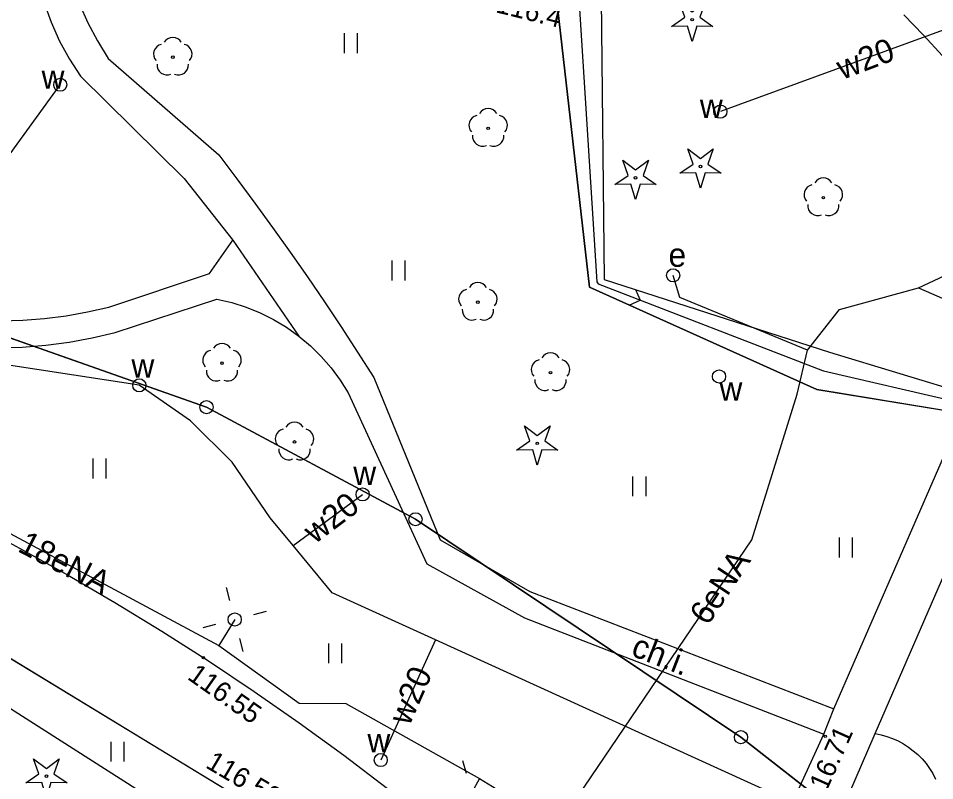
# Model space of a CAD drawing. Extents: x 6434771 to 6436222, y 5663454 to 5664782.
# Drawn here: x 6435546.87 to 6435581.67, y 5664235.37 to 5664264.32 of the extents above; entities that cross this region are included whole.
import ezdxf

# ---------------------------------------------------------------- set-up
doc = ezdxf.new("R2010")
doc.units = 0
for name, color, linetype in [('Warstwa 1', 7, 'Continuous'), ('Warstwa 10', 7, 'Continuous'), ('Warstwa 11', 7, 'Continuous'), ('Warstwa 12', 7, 'Continuous'), ('Warstwa 13', 7, 'Continuous'), ('Warstwa 2', 7, 'Continuous'), ('Warstwa 25', 7, 'Continuous'), ('Warstwa 4', 7, 'Continuous'), ('Warstwa 5', 7, 'Continuous'), ('Warstwa 6', 7, 'Continuous'), ('Warstwa 9', 7, 'Continuous')]:
    doc.layers.add(name, color=color, linetype=linetype)

msp = doc.modelspace()

# ---------------------------------------------------------------- linework, layer by layer
at = {"layer": 'Warstwa 1'}
for p, q in [((6435518.433, 5664262.101), (6435554.013, 5664249.551)), ((6435518.433, 5664262.101), (6435554.013, 5664249.551)), ((6435554.013, 5664249.551), (6435561.953, 5664245.295)), ((6435554.013, 5664249.551), (6435561.953, 5664245.295)), ((6435561.953, 5664245.295), (6435574.313, 5664237.016)), ((6435561.953, 5664245.295), (6435574.313, 5664237.016)), ((6435574.313, 5664237.016), (6435581.318, 5664231.541)), ((6435574.313, 5664237.016), (6435581.318, 5664231.541))]:
    msp.add_line(p, q, dxfattribs=at)
at = {"layer": 'Warstwa 10'}
for points in [[(6435571.677, 5664264.014), (6435572.179, 5664264.361), (6435571.977, 5664264.937), (6435572.462, 5664264.567), (6435572.947, 5664264.937), (6435572.745, 5664264.361), (6435573.247, 5664264.014), (6435572.637, 5664264.028), (6435572.462, 5664263.444), (6435572.287, 5664264.028)], [(6435571.99, 5664258.44), (6435572.492, 5664258.787), (6435572.29, 5664259.363), (6435572.775, 5664258.993), (6435573.26, 5664259.363), (6435573.058, 5664258.787), (6435573.56, 5664258.44), (6435572.95, 5664258.454), (6435572.775, 5664257.87), (6435572.6, 5664258.454)], [(6435569.525, 5664258.01), (6435570.027, 5664258.357), (6435569.825, 5664258.933), (6435570.31, 5664258.563), (6435570.795, 5664258.933), (6435570.593, 5664258.357), (6435571.095, 5664258.01), (6435570.485, 5664258.024), (6435570.31, 5664257.44), (6435570.135, 5664258.024)], [(6435565.793, 5664247.924), (6435566.295, 5664248.271), (6435566.093, 5664248.847), (6435566.578, 5664248.477), (6435567.063, 5664248.847), (6435566.861, 5664248.271), (6435567.363, 5664247.924), (6435566.753, 5664247.938), (6435566.578, 5664247.354), (6435566.403, 5664247.938)], [(6435547.149, 5664235.279), (6435547.651, 5664235.626), (6435547.449, 5664236.202), (6435547.934, 5664235.832), (6435548.419, 5664236.202), (6435548.217, 5664235.626), (6435548.719, 5664235.279), (6435548.109, 5664235.293), (6435547.934, 5664234.709), (6435547.759, 5664235.293)]]:
    msp.add_lwpolyline(points, close=True, dxfattribs=at)
for centre, radius in [((6435572.462, 5664264.269), 0.05), ((6435572.775, 5664258.695), 0.05), ((6435570.31, 5664258.265), 0.05), ((6435554.013, 5664249.551), 0.25), ((6435554.013, 5664249.551), 0.25), ((6435566.578, 5664248.179), 0.05), ((6435561.953, 5664245.295), 0.25), ((6435561.953, 5664245.295), 0.25), ((6435574.313, 5664237.016), 0.25), ((6435574.313, 5664237.016), 0.25), ((6435547.934, 5664235.534), 0.05)]:
    msp.add_circle(centre, radius, dxfattribs=at)
at = {"layer": 'Warstwa 11'}
for centre in [(6435552.734, 5664262.847), (6435564.712, 5664260.142), (6435577.441, 5664257.509), (6435564.322, 5664253.537), (6435554.604, 5664251.224), (6435567.08, 5664250.863), (6435557.358, 5664248.231)]:
    msp.add_circle(centre, 0.05, dxfattribs=at)
for centre, start, end in [((6435552.377, 5664262.963), 102.1471, 221.8529), ((6435552.734, 5664263.222), 30.1471, 149.8529), ((6435553.091, 5664262.963), 318.1471, 77.8529), ((6435552.514, 5664262.544), 174.1471, 293.8529), ((6435552.954, 5664262.544), 246.1471, 5.8529), ((6435564.712, 5664260.517), 30.1471, 149.8529), ((6435564.355, 5664260.258), 102.1471, 221.8529), ((6435565.069, 5664260.258), 318.1471, 77.8529), ((6435564.492, 5664259.839), 174.1471, 293.8529), ((6435564.932, 5664259.839), 246.1471, 5.8529), ((6435577.441, 5664257.884), 30.1471, 149.8529), ((6435577.084, 5664257.625), 102.1471, 221.8529), ((6435577.798, 5664257.625), 318.1471, 77.8529), ((6435577.221, 5664257.206), 174.1471, 293.8529), ((6435577.661, 5664257.206), 246.1471, 5.8529), ((6435564.322, 5664253.912), 30.1471, 149.8529), ((6435563.965, 5664253.653), 102.1471, 221.8529), ((6435564.679, 5664253.653), 318.1471, 77.8529), ((6435564.102, 5664253.234), 174.1471, 293.8529), ((6435564.542, 5664253.234), 246.1471, 5.8529), ((6435554.604, 5664251.599), 30.1471, 149.8529), ((6435554.247, 5664251.34), 102.1471, 221.8529), ((6435554.961, 5664251.34), 318.1471, 77.8529), ((6435567.08, 5664251.238), 30.1471, 149.8529), ((6435566.723, 5664250.979), 102.1471, 221.8529), ((6435567.437, 5664250.979), 318.1471, 77.8529), ((6435554.384, 5664250.921), 174.1471, 293.8529), ((6435554.824, 5664250.921), 246.1471, 5.8529), ((6435566.86, 5664250.56), 174.1471, 293.8529), ((6435567.3, 5664250.56), 246.1471, 5.8529), ((6435557.001, 5664248.347), 102.1471, 221.8529), ((6435557.358, 5664248.606), 30.1471, 149.8529), ((6435557.715, 5664248.347), 318.1471, 77.8529), ((6435557.138, 5664247.928), 174.1471, 293.8529), ((6435557.578, 5664247.928), 246.1471, 5.8529)]:
    msp.add_arc(centre, 0.375, start, end, dxfattribs=at)
at = {"layer": 'Warstwa 12'}
for points in [[(6435503.249, 5664267.763), (6435514.923, 5664246.142), (6435515.125, 5664245.757), (6435515.683, 5664245.762), (6435521.734, 5664245.296), (6435535.424, 5664243.314), (6435546.097, 5664238.403), (6435561.446, 5664228.608), (6435561.622, 5664228.402), (6435565.561, 5664223.816), (6435577.417, 5664209.906), (6435585.662, 5664200.753), (6435585.823, 5664200.227), (6435585.985, 5664199.701), (6435588.86, 5664190.319)], [(6435590.927, 5664208.184), (6435580.586, 5664228.87), (6435579.576, 5664233.032), (6435562.717, 5664240.716), (6435558.789, 5664242.503), (6435557.3, 5664244.301), (6435556.433, 5664245.352), (6435554.988, 5664247.459), (6435553.407, 5664249.038), (6435551.463, 5664250.382), (6435545.075, 5664251.369), (6435544.348, 5664253.268), (6435543.274, 5664254.661), (6435541.054, 5664255.508), (6435538.039, 5664255.904), (6435534.821, 5664256.903), (6435531.238, 5664257.526), (6435528.845, 5664258.105), (6435526.811, 5664260.27), (6435523.322, 5664262.842), (6435522.084, 5664264.677), (6435521.377, 5664265.726), (6435520.589, 5664267.575)], [(6435583.585, 5664264.455), (6435573.53, 5664260.776)], [(6435543.274, 5664254.661), (6435548.461, 5664261.798)], [(6435581.06, 5664254.085), (6435588.251, 5664257.448)], [(6435576.841, 5664251.716), (6435571.995, 5664253.714), (6435571.735, 5664254.557)], [(6435576.841, 5664251.716), (6435578.06, 5664253.261), (6435581.06, 5664254.085)], [(6435581.06, 5664254.085), (6435583.925, 5664252.83)], [(6435567.342, 5664233.63), (6435574.724, 5664244.511), (6435576.441, 5664250.05), (6435576.841, 5664251.716)], [(6435532.461, 5664251.101), (6435541.875, 5664247.267), (6435554.484, 5664240.505), (6435557.528, 5664238.308), (6435559.308, 5664238.297), (6435564.384, 5664235.445), (6435567.342, 5664233.63)], [(6435557.3, 5664244.301), (6435559.944, 5664246.239)], [(6435555.086, 5664241.488), (6435554.484, 5664240.505)], [(6435562.717, 5664240.716), (6435560.632, 5664236.151)], [(6435564.384, 5664235.445), (6435564.097, 5664234.919)]]:
    msp.add_lwpolyline(points, dxfattribs=at)
at = {"layer": 'Warstwa 2'}
msp.add_lwpolyline([(6435494.106, 5664317.128), (6435480.382, 5664311.084), (6435499.41, 5664262.791), (6435503.166, 5664264.146), (6435505.239, 5664258.58), (6435506.288, 5664256.838), (6435505.249, 5664256.13), (6435506.734, 5664254.032), (6435507.874, 5664254.848), (6435511.306, 5664250.017), (6435523.302, 5664248.812), (6435534.815, 5664245.623), (6435545.714, 5664240.531), (6435555.969, 5664234.297), (6435564.862, 5664226.159), (6435575.143, 5664213.805)], dxfattribs=at)
msp.add_circle((6435555.086, 5664241.488), 0.25, dxfattribs=at)
at = {"layer": 'Warstwa 25'}
for centre in [(6435553.899, 5664240.042), (6435577.513, 5664237.053)]:
    msp.add_circle(centre, 0.045, dxfattribs=at)
at = {"layer": 'Warstwa 4'}
for points in [[(6435554.899, 5664242.214), (6435554.775, 5664242.699)], [(6435555.812, 5664241.675), (6435556.297, 5664241.799)], [(6435554.36, 5664241.301), (6435553.875, 5664241.177)], [(6435555.273, 5664240.762), (6435555.397, 5664240.277)], [(6435563.887, 5664235.639), (6435563.747, 5664236.119)]]:
    msp.add_lwpolyline(points, dxfattribs=at)
for centre in [(6435548.461, 5664261.798), (6435573.53, 5664260.776), (6435571.735, 5664254.557), (6435573.479, 5664250.716), (6435551.463, 5664250.382), (6435559.944, 5664246.239), (6435560.632, 5664236.151)]:
    msp.add_circle(centre, 0.25, dxfattribs=at)
at = {"layer": 'Warstwa 5'}
for p, q in [((6435567.312, 5664265.101), (6435568.559, 5664254.106)), ((6435549.189, 5664264.864), (6435549.504, 5664264.149)), ((6435549.504, 5664264.149), (6435549.87, 5664263.46)), ((6435559.254, 5664263.002), (6435559.254, 5664263.752)), ((6435559.754, 5664263.002), (6435559.754, 5664263.752)), ((6435549.87, 5664263.46), (6435550.283, 5664262.797)), ((6435550.283, 5664262.797), (6435554.479, 5664259.136)), ((6435554.479, 5664259.136), (6435555.17, 5664258.223)), ((6435555.17, 5664258.223), (6435555.853, 5664257.302)), ((6435555.853, 5664257.302), (6435556.526, 5664256.375)), ((6435556.526, 5664256.375), (6435557.19, 5664255.441)), ((6435557.19, 5664255.441), (6435557.845, 5664254.501)), ((6435561.063, 5664254.367), (6435561.063, 5664255.117)), ((6435561.563, 5664254.367), (6435561.563, 5664255.117)), ((6435557.845, 5664254.501), (6435558.49, 5664253.554)), ((6435568.559, 5664254.106), (6435577.193, 5664250.221)), ((6435550.547, 5664252.393), (6435554.413, 5664253.656)), ((6435554.413, 5664253.656), (6435554.972, 5664253.527)), ((6435558.49, 5664253.554), (6435559.125, 5664252.6)), ((6435554.972, 5664253.527), (6435555.519, 5664253.354)), ((6435555.519, 5664253.354), (6435556.052, 5664253.139)), ((6435556.052, 5664253.139), (6435556.565, 5664252.882)), ((6435556.565, 5664252.882), (6435557.057, 5664252.586)), ((6435557.057, 5664252.586), (6435557.524, 5664252.252)), ((6435559.125, 5664252.6), (6435559.751, 5664251.64)), ((6435548.798, 5664252.02), (6435549.677, 5664252.183)), ((6435549.677, 5664252.183), (6435550.547, 5664252.393)), ((6435557.524, 5664252.252), (6435557.963, 5664251.883)), ((6435546.125, 5664251.815), (6435547.019, 5664251.836)), ((6435547.019, 5664251.836), (6435547.911, 5664251.904)), ((6435547.911, 5664251.904), (6435548.798, 5664252.02)), ((6435557.963, 5664251.883), (6435558.371, 5664251.48)), ((6435558.371, 5664251.48), (6435558.747, 5664251.046)), ((6435559.751, 5664251.64), (6435560.367, 5664250.674)), ((6435558.747, 5664251.046), (6435559.087, 5664250.583)), ((6435559.087, 5664250.583), (6435559.39, 5664250.096)), ((6435560.367, 5664250.674), (6435562.893, 5664244.514)), ((6435559.39, 5664250.096), (6435562.382, 5664243.6)), ((6435577.193, 5664250.221), (6435582.723, 5664249.315)), ((6435577.837, 5664238.093), (6435582.723, 5664249.315)), ((6435579.406, 5664237.154), (6435584.395, 5664248.664)), ((6435549.705, 5664246.848), (6435549.705, 5664247.598)), ((6435550.205, 5664246.848), (6435550.205, 5664247.598)), ((6435570.211, 5664246.175), (6435570.211, 5664246.925)), ((6435570.711, 5664246.175), (6435570.711, 5664246.925)), ((6435545.378, 5664245.026), (6435546.907, 5664244.197)), ((6435562.893, 5664244.514), (6435566.29, 5664242.553)), ((6435578.049, 5664243.848), (6435578.049, 5664244.598)), ((6435578.549, 5664243.848), (6435578.549, 5664244.598)), ((6435546.907, 5664244.197), (6435548.734, 5664243.182)), ((6435562.382, 5664243.6), (6435566.088, 5664241.555)), ((6435548.734, 5664243.182), (6435550.539, 5664242.13)), ((6435566.29, 5664242.553), (6435577.837, 5664238.093)), ((6435550.539, 5664242.13), (6435552.324, 5664241.042)), ((6435566.088, 5664241.555), (6435577.465, 5664237.128)), ((6435552.324, 5664241.042), (6435554.085, 5664239.919)), ((6435545.714, 5664240.531), (6435555.969, 5664234.297)), ((6435558.655, 5664239.828), (6435558.655, 5664240.578)), ((6435559.155, 5664239.828), (6435559.155, 5664240.578)), ((6435554.085, 5664239.919), (6435555.824, 5664238.759)), ((6435555.824, 5664238.759), (6435557.539, 5664237.565)), ((6435557.539, 5664237.565), (6435559.229, 5664236.336)), ((6435550.39, 5664236.096), (6435550.39, 5664236.846)), ((6435550.89, 5664236.096), (6435550.89, 5664236.846)), ((6435571.992, 5664225.303), (6435577.465, 5664237.128)), ((6435579.406, 5664237.154), (6435579.632, 5664237.11)), ((6435579.632, 5664237.11), (6435579.853, 5664237.049)), ((6435579.853, 5664237.049), (6435580.069, 5664236.971)), ((6435580.069, 5664236.971), (6435580.279, 5664236.877)), ((6435580.279, 5664236.877), (6435580.481, 5664236.768)), ((6435580.481, 5664236.768), (6435580.675, 5664236.644)), ((6435580.675, 5664236.644), (6435580.858, 5664236.506)), ((6435580.858, 5664236.506), (6435581.031, 5664236.355)), ((6435559.229, 5664236.336), (6435560.894, 5664235.074)), ((6435581.031, 5664236.355), (6435581.192, 5664236.191)), ((6435581.192, 5664236.191), (6435581.34, 5664236.015)), ((6435581.34, 5664236.015), (6435581.474, 5664235.829)), ((6435581.474, 5664235.829), (6435581.594, 5664235.633)), ((6435581.594, 5664235.633), (6435581.699, 5664235.429))]:
    msp.add_line(p, q, dxfattribs=at)
at = {"layer": 'Warstwa 6'}
for points in [[(6435669.714, 5664398.133), (6435626.601, 5664379.073), (6435585.238, 5664360.761), (6435534.934, 5664338.266), (6435489.214, 5664318.618), (6435505.839, 5664297.445), (6435516.772, 5664263.761), (6435518.433, 5664262.101), (6435554.013, 5664249.551), (6435561.953, 5664245.295), (6435574.313, 5664237.016), (6435581.318, 5664231.541), (6435588.053, 5664225.31), (6435594.018, 5664218.257), (6435602.285, 5664199.677), (6435608.056, 5664201.368), (6435612.187, 5664201.418), (6435615.525, 5664200.428), (6435624.054, 5664187.035), (6435633.847, 5664173.156), (6435637.993, 5664164.536), (6435641.674, 5664152.161), (6435642.6, 5664149.34), (6435652.786, 5664133.167)], [(6435652.786, 5664133.167), (6435642.6, 5664149.34), (6435641.674, 5664152.161), (6435637.993, 5664164.536), (6435633.847, 5664173.156), (6435624.054, 5664187.035), (6435615.525, 5664200.428), (6435612.187, 5664201.418), (6435608.056, 5664201.368), (6435602.285, 5664199.677), (6435594.018, 5664218.257), (6435588.053, 5664225.31), (6435581.318, 5664231.541), (6435574.313, 5664237.016), (6435561.953, 5664245.295), (6435554.013, 5664249.551), (6435518.433, 5664262.101), (6435516.772, 5664263.761), (6435505.839, 5664297.445), (6435453.652, 5664270.705)]]:
    msp.add_lwpolyline(points, dxfattribs=at)
at = {"layer": 'Warstwa 9'}
for p, q in [((6435568.157, 5664265.083), (6435568.835, 5664254.308)), ((6435547.851, 5664264.907), (6435548.114, 5664264.171)), ((6435549.189, 5664264.864), (6435549.504, 5664264.149)), ((6435580.5, 5664264.453), (6435581.244, 5664263.684)), ((6435548.114, 5664264.171), (6435548.433, 5664263.459)), ((6435549.504, 5664264.149), (6435549.87, 5664263.46)), ((6435581.244, 5664263.684), (6435581.967, 5664262.894)), ((6435548.433, 5664263.459), (6435548.808, 5664262.773)), ((6435549.87, 5664263.46), (6435550.283, 5664262.797)), ((6435548.808, 5664262.773), (6435549.235, 5664262.119)), ((6435550.283, 5664262.797), (6435554.479, 5664259.136)), ((6435549.235, 5664262.119), (6435553.168, 5664258.232)), ((6435554.479, 5664259.136), (6435555.17, 5664258.223)), ((6435553.168, 5664258.232), (6435555.01, 5664255.899)), ((6435555.17, 5664258.223), (6435555.853, 5664257.302)), ((6435555.853, 5664257.302), (6435556.526, 5664256.375)), ((6435556.526, 5664256.375), (6435557.19, 5664255.441)), ((6435554.125, 5664254.63), (6435555.01, 5664255.899)), ((6435555.01, 5664255.899), (6435557.524, 5664252.252)), ((6435555.01, 5664255.899), (6435557.524, 5664252.252)), ((6435557.19, 5664255.441), (6435557.845, 5664254.501)), ((6435550.309, 5664253.356), (6435554.125, 5664254.63)), ((6435557.845, 5664254.501), (6435558.49, 5664253.554)), ((6435568.835, 5664254.308), (6435568.885, 5664254.231)), ((6435568.885, 5664254.231), (6435577.41, 5664250.94)), ((6435570.305, 5664254.016), (6435570.483, 5664253.614)), ((6435550.547, 5664252.393), (6435554.413, 5664253.656)), ((6435554.413, 5664253.656), (6435554.972, 5664253.527)), ((6435558.49, 5664253.554), (6435559.125, 5664252.6)), ((6435570.064, 5664253.429), (6435570.483, 5664253.614)), ((6435549.501, 5664253.172), (6435550.309, 5664253.356)), ((6435554.972, 5664253.527), (6435555.519, 5664253.354)), ((6435555.519, 5664253.354), (6435556.052, 5664253.139)), ((6435546.21, 5664252.835), (6435547.038, 5664252.859)), ((6435547.038, 5664252.859), (6435547.864, 5664252.923)), ((6435547.864, 5664252.923), (6435548.686, 5664253.027)), ((6435548.686, 5664253.027), (6435549.501, 5664253.172)), ((6435556.052, 5664253.139), (6435556.565, 5664252.882)), ((6435556.565, 5664252.882), (6435557.057, 5664252.586)), ((6435557.057, 5664252.586), (6435557.524, 5664252.252)), ((6435559.125, 5664252.6), (6435559.751, 5664251.64)), ((6435548.798, 5664252.02), (6435549.677, 5664252.183)), ((6435549.677, 5664252.183), (6435550.547, 5664252.393)), ((6435557.524, 5664252.252), (6435557.963, 5664251.883)), ((6435546.125, 5664251.815), (6435547.019, 5664251.836)), ((6435547.019, 5664251.836), (6435547.911, 5664251.904)), ((6435547.911, 5664251.904), (6435548.798, 5664252.02)), ((6435557.963, 5664251.883), (6435558.371, 5664251.48)), ((6435558.371, 5664251.48), (6435558.747, 5664251.046)), ((6435559.751, 5664251.64), (6435560.367, 5664250.674)), ((6435558.747, 5664251.046), (6435559.087, 5664250.583)), ((6435577.41, 5664250.94), (6435577.446, 5664250.931)), ((6435577.446, 5664250.931), (6435582.823, 5664249.681)), ((6435559.087, 5664250.583), (6435559.39, 5664250.096)), ((6435560.367, 5664250.674), (6435562.893, 5664244.514)), ((6435559.39, 5664250.096), (6435562.382, 5664243.6)), ((6435577.837, 5664238.093), (6435582.723, 5664249.315)), ((6435579.406, 5664237.154), (6435584.395, 5664248.664)), ((6435545.378, 5664245.026), (6435546.907, 5664244.197)), ((6435562.893, 5664244.514), (6435566.29, 5664242.553)), ((6435546.907, 5664244.197), (6435548.734, 5664243.182)), ((6435562.382, 5664243.6), (6435566.088, 5664241.555)), ((6435548.734, 5664243.182), (6435550.539, 5664242.13)), ((6435566.29, 5664242.553), (6435577.837, 5664238.093)), ((6435550.539, 5664242.13), (6435552.324, 5664241.042)), ((6435566.088, 5664241.555), (6435577.465, 5664237.128)), ((6435552.324, 5664241.042), (6435554.085, 5664239.919)), ((6435545.714, 5664240.531), (6435555.969, 5664234.297)), ((6435554.085, 5664239.919), (6435555.824, 5664238.759)), ((6435555.824, 5664238.759), (6435557.539, 5664237.565)), ((6435577.465, 5664237.128), (6435577.837, 5664238.093)), ((6435577.465, 5664237.128), (6435577.837, 5664238.093)), ((6435557.539, 5664237.565), (6435559.229, 5664236.336)), ((6435571.992, 5664225.303), (6435577.465, 5664237.128)), ((6435578.408, 5664234.846), (6435579.406, 5664237.154)), ((6435578.408, 5664234.846), (6435579.406, 5664237.154)), ((6435579.406, 5664237.154), (6435579.632, 5664237.11)), ((6435579.632, 5664237.11), (6435579.853, 5664237.049)), ((6435579.853, 5664237.049), (6435580.069, 5664236.971)), ((6435580.069, 5664236.971), (6435580.279, 5664236.877)), ((6435580.279, 5664236.877), (6435580.481, 5664236.768)), ((6435580.481, 5664236.768), (6435580.675, 5664236.644)), ((6435580.675, 5664236.644), (6435580.858, 5664236.506)), ((6435580.858, 5664236.506), (6435581.031, 5664236.355)), ((6435559.229, 5664236.336), (6435560.894, 5664235.074)), ((6435581.031, 5664236.355), (6435581.192, 5664236.191)), ((6435581.192, 5664236.191), (6435581.34, 5664236.015)), ((6435581.34, 5664236.015), (6435581.474, 5664235.829)), ((6435581.474, 5664235.829), (6435581.594, 5664235.633)), ((6435581.594, 5664235.633), (6435581.699, 5664235.429))]:
    msp.add_line(p, q, dxfattribs=at)
msp.add_lwpolyline([(6435567.55, 5664266.608), (6435569.002, 5664265.071), (6435569.113, 5664254.399), (6435577.67, 5664251.646), (6435583.011, 5664250.021), (6435584.663, 5664249.311), (6435588.404, 5664248.546), (6435590.278, 5664252.244), (6435592.367, 5664254.568), (6435593.345, 5664253.607), (6435591.436, 5664251.18), (6435589.092, 5664247.548), (6435584.395, 5664248.664), (6435582.723, 5664249.315), (6435577.193, 5664250.221), (6435568.559, 5664254.106), (6435567.312, 5664265.101)], close=True, dxfattribs=at)

# ---------------------------------------------------------------- texts
at = {"layer": 'Warstwa 13'}
for s, height, rotation, p in [('116.4', 0.75, 346.1525, (6435564.963, 5664264.557)), ('w20', 0.9, 20.7869, (6435578.159, 5664261.977)), ('w20', 0.9, 36.9386, (6435558.13, 5664244.337)), ('18eNA', 0.9, 332.4874, (6435546.802, 5664244.097)), ('6eNA', 0.9, 56.5395, (6435573.055, 5664241.224)), ('w20', 0.9, 66.1422, (6435561.718, 5664237.418))]:
    msp.add_text(s, height=height, rotation=rotation, dxfattribs=at).set_placement(p)
at = {"layer": 'Warstwa 25'}
for s, rotation, p in [('116.55', 324.8728, (6435553.249, 5664239.249)), ('116.71', 65.8558, (6435577.332, 5664234.42)), ('116.58', 329.3992, (6435553.939, 5664235.887))]:
    msp.add_text(s, height=0.75, rotation=rotation, dxfattribs=at).set_placement(p)
at = {"layer": 'Warstwa 5'}
for s, p in [('w', (6435547.752, 5664261.644)), ('w', (6435572.752, 5664260.538)), ('e', (6435571.561, 5664254.883)), ('w', (6435551.164, 5664250.677)), ('w', (6435573.496, 5664249.8)), ('w', (6435559.589, 5664246.602)), ('w', (6435560.126, 5664236.449))]:
    msp.add_text(s, height=0.9, dxfattribs=at).set_placement(p)
at = {"layer": 'Warstwa 9'}
msp.add_text('ch.i.', height=0.9, rotation=338.7384, dxfattribs=at).set_placement((6435570.094, 5664240.133))

doc.saveas('drawing.dxf')
